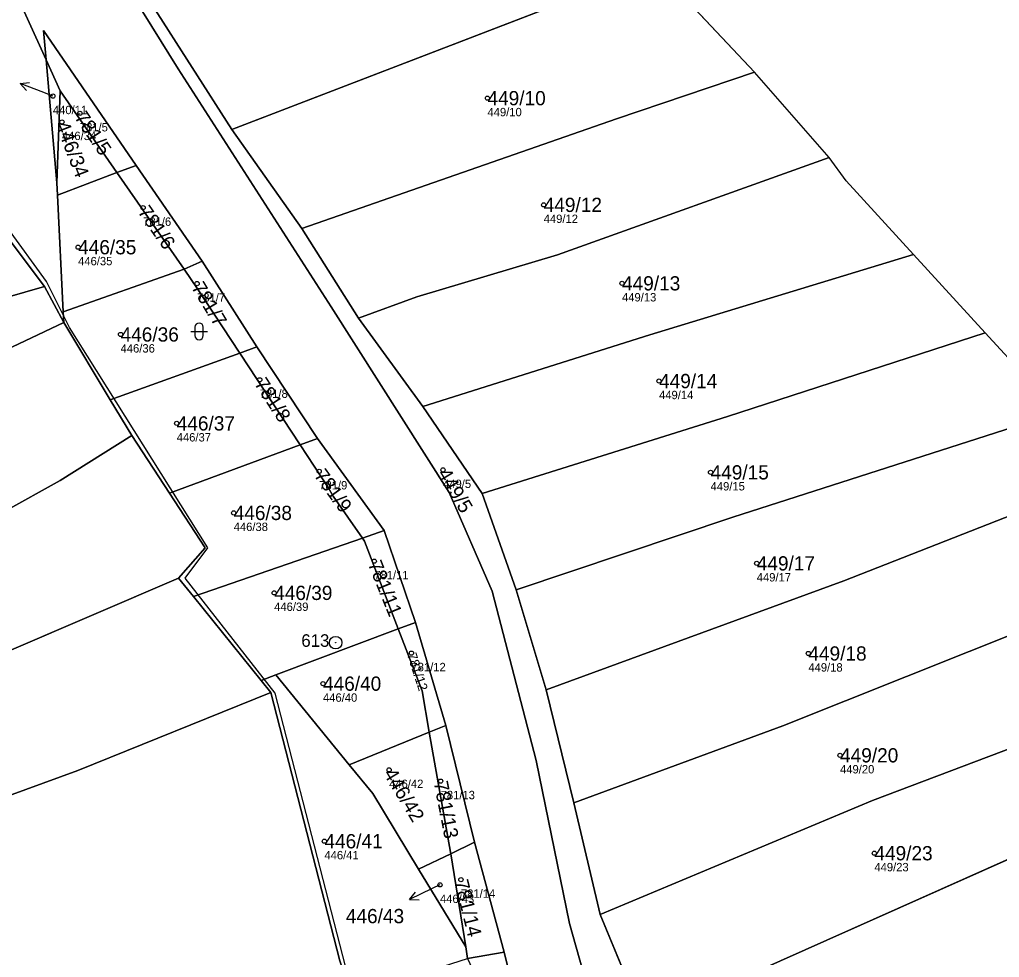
# Model space of a CAD drawing. Extents: x -732749 to -730903, y -1025757 to -1023435.
# Drawn here: x -732236.8 to -732119.9, y -1025438.1 to -1025326.2 of the extents above; entities that cross this region are included whole.
import ezdxf

# ---------------------------------------------------------------- set-up
doc = ezdxf.new("R2010")
doc.units = 0
for name, color, linetype in [('Definiční body', 7, 'Continuous'), ('Hranice parcel', 7, 'Continuous'), ('Parcelní čísla', 7, 'Continuous'), ('Polygon ku', 7, 'Continuous'), ('Polygon parcely', 7, 'Continuous'), ('Pop  PČ popisy', 7, 'Continuous'), ('Vnitřní kresba', 7, 'Continuous'), ('Značky bodu BP', 7, 'Continuous'), ('Značky kultur', 7, 'Continuous')]:
    doc.layers.add(name, color=color, linetype=linetype)

msp = doc.modelspace()

# ---------------------------------------------------------------- linework, layer by layer
at = {"layer": 'Definiční body'}
for centre in [(-732232.84, -1025335.37), (-732180.97, -1025335.62), (-732231.76, -1025338.46), (-732229.62, -1025337.43), (-732222.07, -1025348.69), (-732174.26, -1025348.35), (-732229.83, -1025353.4), (-732215.63, -1025357.74), (-732164.91, -1025357.71), (-732224.76, -1025363.81), (-732208.15, -1025369.22), (-732160.49, -1025369.37), (-732218.06, -1025374.42), (-732201.05, -1025380.14), (-732186.27, -1025379.97), (-732154.34, -1025380.26), (-732211.26, -1025385.1), (-732194.48, -1025390.86), (-732148.83, -1025391.12), (-732206.43, -1025394.64), (-732190.04, -1025401.83), (-732142.67, -1025401.87), (-732200.6, -1025405.47), (-732138.89, -1025414.02), (-732192.71, -1025415.76), (-732186.56, -1025417.1), (-732200.43, -1025424.27), (-732134.79, -1025425.7), (-732186.64, -1025429.48), (-732184.14, -1025428.86)]:
    msp.add_circle(centre, 0.25, dxfattribs=at)
at = {"layer": 'Hranice parcel'}
for p, q in [((-732211.48, -1025339.37), (-732160.1, -1025319.6)), ((-732149.1, -1025332.5), (-732158.9, -1025322.1)), ((-732211.48, -1025339.37), (-732220.94, -1025324.57)), ((-732231.98, -1025334.73), (-732233.66, -1025331.03)), ((-732232.37, -1025345.73), (-732233.66, -1025331.03)), ((-732140.2, -1025342.7), (-732149.1, -1025332.5)), ((-732232.37, -1025345.73), (-732231.98, -1025334.73)), ((-732225.19, -1025344.5), (-732231.98, -1025334.73)), ((-732203.11, -1025351.18), (-732211.48, -1025339.37)), ((-732138.15, -1025345.5), (-732140.2, -1025342.7)), ((-732225.19, -1025344.5), (-732222.91, -1025343.64)), ((-732222.91, -1025343.64), (-732215.04, -1025355.08)), ((-732232.3, -1025347.18), (-732225.19, -1025344.5)), ((-732217.17, -1025356.04), (-732225.19, -1025344.5)), ((-732232.3, -1025347.18), (-732232.37, -1025345.73)), ((-732130.12, -1025354.26), (-732138.15, -1025345.5)), ((-732231.61, -1025361.12), (-732232.3, -1025347.18)), ((-732233.86, -1025358.07), (-732240.71, -1025348.97)), ((-732196.37, -1025361.85), (-732203.11, -1025351.18)), ((-732121.55, -1025363.6), (-732130.12, -1025354.26)), ((-732217.17, -1025356.04), (-732215.04, -1025355.08)), ((-732215.04, -1025355.08), (-732208.5, -1025365.3)), ((-732231.61, -1025361.12), (-732217.17, -1025356.04)), ((-732279.05, -1025371.09), (-732233.86, -1025358.07)), ((-732231.55, -1025362.39), (-732233.86, -1025358.07)), ((-732231.55, -1025362.39), (-732231.61, -1025361.12)), ((-732225.99, -1025371.61), (-732231.55, -1025362.39)), ((-732188.67, -1025372.39), (-732196.37, -1025361.85)), ((-732225.99, -1025371.61), (-732210.53, -1025366.03)), ((-732210.53, -1025366.03), (-732208.5, -1025365.3)), ((-732203.34, -1025376.98), (-732210.53, -1025366.03)), ((-732208.5, -1025365.3), (-732201.24, -1025376.21)), ((-732223.43, -1025375.85), (-732225.99, -1025371.61)), ((-732181.62, -1025382.77), (-732188.67, -1025372.39)), ((-732218.92, -1025382.75), (-732223.43, -1025375.85)), ((-732203.34, -1025376.98), (-732201.24, -1025376.21)), ((-732201.24, -1025376.21), (-732193.31, -1025387.21)), ((-732218.92, -1025382.75), (-732203.34, -1025376.98)), ((-732199.99, -1025382.08), (-732203.34, -1025376.98)), ((-732177.55, -1025394.26), (-732181.62, -1025382.77)), ((-732195.89, -1025388.1), (-732193.31, -1025387.21)), ((-732193.31, -1025387.21), (-732189.57, -1025398.19)), ((-732216.06, -1025395.09), (-732195.89, -1025388.1)), ((-732217.83, -1025392.9), (-732258.32, -1025410.23)), ((-732216.06, -1025395.09), (-732217.83, -1025392.9)), ((-732173.95, -1025406.19), (-732177.55, -1025394.26)), ((-732207.98, -1025405.09), (-732216.06, -1025395.09)), ((-732206.24, -1025404.43), (-732191.62, -1025398.93)), ((-732191.62, -1025398.93), (-732189.57, -1025398.19)), ((-732189.57, -1025398.19), (-732185.93, -1025410.45)), ((-732207.98, -1025405.09), (-732206.24, -1025404.43)), ((-732206.24, -1025404.43), (-732197.49, -1025415.14)), ((-732206.82, -1025406.52), (-732207.98, -1025405.09)), ((-732170.66, -1025419.68), (-732173.95, -1025406.19)), ((-732187.91, -1025411.25), (-732185.93, -1025410.45)), ((-732185.93, -1025410.45), (-732182.51, -1025424.4)), ((-732197.49, -1025415.14), (-732187.91, -1025411.25)), ((-732185.38, -1025425.56), (-732187.91, -1025411.25)), ((-732167.51, -1025433), (-732170.66, -1025419.68)), ((-732102.11, -1025418.99), (-732162.22, -1025445.77)), ((-732185.35, -1025425.76), (-732182.51, -1025424.4)), ((-732182.51, -1025424.4), (-732178.99, -1025437.49)), ((-732189.19, -1025427.6), (-732185.35, -1025425.76)), ((-732185.35, -1025425.76), (-732185.38, -1025425.56)), ((-732183.57, -1025436.87), (-732185.35, -1025425.76)), ((-732183.57, -1025436.87), (-732189.19, -1025427.6)), ((-732162.22, -1025445.77), (-732167.51, -1025433)), ((-732183.34, -1025438.28), (-732183.57, -1025436.87)), ((-732183.34, -1025438.28), (-732178.99, -1025437.49)), ((-732178.99, -1025437.49), (-732175.66, -1025450.85))]:
    msp.add_line(p, q, dxfattribs=at)
for points in [[(-732233.66, -1025331.03), (-732240.16, -1025316.75), (-732246.14, -1025302.06), (-732247.78, -1025289.68), (-732244.48, -1025269.85), (-732234.76, -1025238.47), (-732234.1, -1025235.15), (-732230.19, -1025221.99), (-732206.58, -1025183.42), (-732188.2, -1025156.1), (-732166.97, -1025127.36), (-732161.51, -1025113.23), (-732161.3, -1025098.18)], [(-732150.64, -1025462.98), (-732168.43, -1025443.82), (-732171.18, -1025434.09), (-732175.17, -1025414.65), (-732180.4, -1025394.43), (-732185.53, -1025382.68), (-732199.62, -1025360.51), (-732217.88, -1025332.12), (-732228.43, -1025315.15), (-732233.75, -1025301.22), (-732234.09, -1025289.9), (-732233.79, -1025286.98)], [(-732233.66, -1025331.03), (-732233.97, -1025327.56), (-732222.91, -1025343.64)], [(-732203.11, -1025351.18), (-732165.59, -1025338.08), (-732149.1, -1025332.5)], [(-732196.37, -1025361.85), (-732189.41, -1025359.32), (-732172.63, -1025354.31), (-732140.2, -1025342.7)], [(-732188.67, -1025372.39), (-732161.61, -1025363.85), (-732130.12, -1025354.26)], [(-732210.53, -1025366.03), (-732215.57, -1025358.35), (-732217.17, -1025356.04)], [(-732231.55, -1025362.39), (-732266.21, -1025378.81), (-732276.2, -1025382.12)], [(-732181.62, -1025382.77), (-732152.34, -1025373.59), (-732121.55, -1025363.6)], [(-732113.9, -1025373.49), (-732116.5, -1025369.1), (-732121.55, -1025363.6)], [(-732177.55, -1025394.26), (-732151.69, -1025385.6), (-732113.9, -1025373.49)], [(-732223.43, -1025375.85), (-732231.97, -1025381.23), (-732245.47, -1025388.72), (-732265.21, -1025397.4)], [(-732195.89, -1025388.1), (-732199.37, -1025383.1), (-732199.99, -1025382.08)], [(-732217.83, -1025392.9), (-732214.65, -1025389.26), (-732218.92, -1025382.75)], [(-732173.95, -1025406.19), (-732138.44, -1025393.21), (-732113.17, -1025383.29)], [(-732191.62, -1025398.93), (-732195.64, -1025388.46), (-732195.89, -1025388.1)], [(-732170.66, -1025419.68), (-732145.73, -1025410.51), (-732108.7, -1025395.73)], [(-732187.91, -1025411.25), (-732188.78, -1025406.33), (-732191.62, -1025398.93)], [(-732264, -1025427.75), (-732256.78, -1025425.67), (-732229.88, -1025415.83), (-732206.82, -1025406.52)], [(-732197.17, -1025442.69), (-732198.61, -1025438.56), (-732206.82, -1025406.52)], [(-732167.51, -1025433), (-732135.03, -1025419.42), (-732113.47, -1025411.25), (-732104.75, -1025406.8)], [(-732189.19, -1025427.6), (-732194.67, -1025418.58), (-732197.49, -1025415.14)]]:
    msp.add_lwpolyline(points, dxfattribs=at)
at = {"layer": 'Polygon ku'}
msp.add_lwpolyline([(-732043.93, -1025475.5), (-732027, -1025431.6), (-732051.24, -1025424.04), (-732061.31, -1025420.9), (-732074.64, -1025416.75), (-732090.2, -1025411.9), (-732095.85, -1025402.93), (-732102.09, -1025393.02), (-732106.2, -1025386.5), (-732109.28, -1025381.3), (-732113.9, -1025373.49), (-732116.5, -1025369.1), (-732121.55, -1025363.6), (-732130.12, -1025354.26), (-732138.15, -1025345.5), (-732140.2, -1025342.7), (-732149.1, -1025332.5), (-732158.9, -1025322.1), (-732160.1, -1025319.6), (-732168.4, -1025305.8), (-732172.1, -1025299.6)], dxfattribs=at)
at = {"layer": 'Polygon parcely'}
for points in [[(-732262.51, -1025231.3), (-732267.72, -1025274.53), (-732270.78, -1025304.38), (-732268.33, -1025310.77), (-732257.94, -1025325.2), (-732240.71, -1025348.97), (-732233.86, -1025358.07), (-732231.55, -1025362.39), (-732231.61, -1025361.12), (-732232.3, -1025347.18), (-732232.37, -1025345.73), (-732233.66, -1025331.03), (-732240.16, -1025316.75), (-732246.14, -1025302.06), (-732247.78, -1025289.68), (-732244.48, -1025269.85), (-732234.76, -1025238.47)], [(-732168.43, -1025443.82), (-732171.18, -1025434.09), (-732175.17, -1025414.65), (-732180.4, -1025394.43), (-732185.53, -1025382.68), (-732199.62, -1025360.51), (-732217.88, -1025332.12), (-732228.43, -1025315.15), (-732233.75, -1025301.22), (-732234.09, -1025289.9), (-732233.79, -1025286.98), (-732233.39, -1025278.9), (-732220.98, -1025236.62)], [(-732234.76, -1025238.47), (-732244.48, -1025269.85), (-732247.78, -1025289.68), (-732246.14, -1025302.06), (-732240.16, -1025316.75), (-732233.66, -1025331.03), (-732233.97, -1025327.56), (-732222.91, -1025343.64), (-732215.04, -1025355.08), (-732208.5, -1025365.3), (-732201.24, -1025376.21)], [(-732228.43, -1025315.15), (-732217.88, -1025332.12), (-732199.62, -1025360.51), (-732185.53, -1025382.68), (-732180.4, -1025394.43), (-732175.17, -1025414.65), (-732171.18, -1025434.09), (-732168.43, -1025443.82)], [(-732162.22, -1025445.77), (-732167.51, -1025433), (-732170.66, -1025419.68), (-732173.95, -1025406.19), (-732177.55, -1025394.26), (-732181.62, -1025382.77), (-732188.67, -1025372.39), (-732196.37, -1025361.85), (-732203.11, -1025351.18), (-732211.48, -1025339.37), (-732220.94, -1025324.57)], [(-732201.24, -1025376.21), (-732193.31, -1025387.21), (-732189.57, -1025398.19), (-732185.93, -1025410.45), (-732182.51, -1025424.4), (-732178.99, -1025437.49), (-732175.66, -1025450.85)]]:
    msp.add_lwpolyline(points, dxfattribs=at)
for points in [[(-732168.4, -1025305.8), (-732183.47, -1025311.6), (-732220.94, -1025324.57), (-732211.48, -1025339.37), (-732160.1, -1025319.6)], [(-732158.9, -1025322.1), (-732160.1, -1025319.6), (-732211.48, -1025339.37), (-732203.11, -1025351.18), (-732165.59, -1025338.08), (-732149.1, -1025332.5)], [(-732222.91, -1025343.64), (-732233.97, -1025327.56), (-732233.66, -1025331.03), (-732231.98, -1025334.73), (-732225.19, -1025344.5)], [(-732231.98, -1025334.73), (-732233.66, -1025331.03), (-732232.37, -1025345.73)], [(-732149.1, -1025332.5), (-732165.59, -1025338.08), (-732203.11, -1025351.18), (-732196.37, -1025361.85), (-732189.41, -1025359.32), (-732172.63, -1025354.31), (-732140.2, -1025342.7)], [(-732225.19, -1025344.5), (-732231.98, -1025334.73), (-732232.37, -1025345.73), (-732232.3, -1025347.18)], [(-732140.2, -1025342.7), (-732172.63, -1025354.31), (-732189.41, -1025359.32), (-732196.37, -1025361.85), (-732188.67, -1025372.39), (-732161.61, -1025363.85), (-732130.12, -1025354.26), (-732138.15, -1025345.5)], [(-732217.17, -1025356.04), (-732215.04, -1025355.08), (-732222.91, -1025343.64), (-732225.19, -1025344.5)], [(-732217.17, -1025356.04), (-732225.19, -1025344.5), (-732232.3, -1025347.18), (-732231.61, -1025361.12)], [(-732283.09, -1025360.39), (-732284.15, -1025360.61), (-732282.59, -1025366.64), (-732280.12, -1025371.4), (-732279.05, -1025371.09), (-732233.86, -1025358.07), (-732240.71, -1025348.97), (-732257.33, -1025353.9), (-732272.79, -1025358.16), (-732274.78, -1025358.62), (-732275.84, -1025358.74)], [(-732130.12, -1025354.26), (-732161.61, -1025363.85), (-732188.67, -1025372.39), (-732181.62, -1025382.77), (-732152.34, -1025373.59), (-732121.55, -1025363.6)], [(-732210.53, -1025366.03), (-732208.5, -1025365.3), (-732215.04, -1025355.08), (-732217.17, -1025356.04), (-732215.57, -1025358.35)], [(-732210.53, -1025366.03), (-732215.57, -1025358.35), (-732217.17, -1025356.04), (-732231.61, -1025361.12), (-732231.55, -1025362.39), (-732225.99, -1025371.61)], [(-732231.55, -1025362.39), (-732233.86, -1025358.07), (-732279.05, -1025371.09), (-732278.35, -1025373.91), (-732276.2, -1025382.12), (-732266.21, -1025378.81)], [(-732266.21, -1025378.81), (-732276.2, -1025382.12), (-732277.41, -1025383.1), (-732277.02, -1025384.11), (-732273.28, -1025383.06), (-732270.59, -1025392.43), (-732268.53, -1025391.81), (-732261.05, -1025389.58), (-732260, -1025393.28), (-732267.41, -1025395.59), (-732267, -1025397.7), (-732265.21, -1025397.4), (-732245.47, -1025388.72), (-732231.97, -1025381.23), (-732223.43, -1025375.85), (-732225.99, -1025371.61), (-732231.55, -1025362.39)], [(-732116.5, -1025369.1), (-732121.55, -1025363.6), (-732152.34, -1025373.59), (-732181.62, -1025382.77), (-732177.55, -1025394.26), (-732151.69, -1025385.6), (-732113.9, -1025373.49)], [(-732203.34, -1025376.98), (-732210.53, -1025366.03), (-732225.99, -1025371.61), (-732223.43, -1025375.85), (-732218.92, -1025382.75)], [(-732201.24, -1025376.21), (-732208.5, -1025365.3), (-732210.53, -1025366.03), (-732203.34, -1025376.98)], [(-732113.17, -1025383.29), (-732113.9, -1025373.49), (-732151.69, -1025385.6), (-732177.55, -1025394.26), (-732173.95, -1025406.19), (-732138.44, -1025393.21)], [(-732265.21, -1025397.4), (-732262.4, -1025406.6), (-732261.05, -1025410.2), (-732258.32, -1025410.23), (-732217.83, -1025392.9), (-732214.65, -1025389.26), (-732218.92, -1025382.75), (-732223.43, -1025375.85), (-732231.97, -1025381.23), (-732245.47, -1025388.72)], [(-732195.89, -1025388.1), (-732193.31, -1025387.21), (-732201.24, -1025376.21), (-732203.34, -1025376.98), (-732199.99, -1025382.08), (-732199.37, -1025383.1)], [(-732195.89, -1025388.1), (-732199.37, -1025383.1), (-732199.99, -1025382.08), (-732203.34, -1025376.98), (-732218.92, -1025382.75), (-732214.65, -1025389.26), (-732217.83, -1025392.9), (-732216.06, -1025395.09)], [(-732113.08, -1025386.62), (-732113.17, -1025383.29), (-732138.44, -1025393.21), (-732173.95, -1025406.19), (-732170.66, -1025419.68), (-732145.73, -1025410.51), (-732108.7, -1025395.73)], [(-732191.62, -1025398.93), (-732189.57, -1025398.19), (-732193.31, -1025387.21), (-732195.89, -1025388.1), (-732195.64, -1025388.46)], [(-732206.24, -1025404.43), (-732191.62, -1025398.93), (-732195.64, -1025388.46), (-732195.89, -1025388.1), (-732216.06, -1025395.09), (-732207.98, -1025405.09)], [(-732206.82, -1025406.52), (-732207.98, -1025405.09), (-732216.06, -1025395.09), (-732217.83, -1025392.9), (-732258.32, -1025410.23), (-732256.8, -1025414.65), (-732259.13, -1025415.37), (-732267.4, -1025417.63), (-732264.24, -1025426.93), (-732264, -1025427.75), (-732256.78, -1025425.67), (-732229.88, -1025415.83)], [(-732167.51, -1025433), (-732135.03, -1025419.42), (-732113.47, -1025411.25), (-732104.75, -1025406.8), (-732104.11, -1025406.47), (-732108.7, -1025395.73), (-732145.73, -1025410.51), (-732170.66, -1025419.68)], [(-732187.91, -1025411.25), (-732188.78, -1025406.33), (-732191.62, -1025398.93), (-732206.24, -1025404.43), (-732197.49, -1025415.14)], [(-732185.93, -1025410.45), (-732189.57, -1025398.19), (-732191.62, -1025398.93), (-732188.78, -1025406.33), (-732187.91, -1025411.25)], [(-732194.67, -1025418.58), (-732197.49, -1025415.14), (-732206.24, -1025404.43), (-732207.98, -1025405.09), (-732206.82, -1025406.52), (-732198.61, -1025438.56), (-732197.17, -1025442.69), (-732183.34, -1025438.28), (-732183.57, -1025436.87), (-732189.19, -1025427.6)], [(-732213.44, -1025447.87), (-732197.17, -1025442.69), (-732198.61, -1025438.56), (-732206.82, -1025406.52), (-732229.88, -1025415.83), (-732256.78, -1025425.67), (-732264, -1025427.75), (-732274.49, -1025430.77), (-732274.59, -1025430.19), (-732280.29, -1025431.78), (-732287.81, -1025433.42), (-732280.93, -1025466.15), (-732280.54, -1025469.25), (-732261.88, -1025463.31), (-732246, -1025458.25), (-732229.93, -1025453.13)], [(-732104.75, -1025406.8), (-732113.47, -1025411.25), (-732135.03, -1025419.42), (-732167.51, -1025433), (-732162.22, -1025445.77), (-732102.11, -1025418.99)], [(-732182.51, -1025424.4), (-732185.93, -1025410.45), (-732187.91, -1025411.25), (-732185.38, -1025425.56), (-732185.35, -1025425.76)], [(-732185.38, -1025425.56), (-732187.91, -1025411.25), (-732197.49, -1025415.14), (-732194.67, -1025418.58), (-732189.19, -1025427.6), (-732185.35, -1025425.76)], [(-732099.65, -1025440.75), (-732101.2, -1025429.67), (-732101.85, -1025425.02), (-732102.11, -1025418.99), (-732162.22, -1025445.77), (-732149.05, -1025462.29)], [(-732178.99, -1025437.49), (-732182.51, -1025424.4), (-732185.35, -1025425.76), (-732183.57, -1025436.87), (-732183.34, -1025438.28)], [(-732183.57, -1025436.87), (-732185.35, -1025425.76), (-732189.19, -1025427.6)], [(-732175.66, -1025450.85), (-732178.99, -1025437.49), (-732183.34, -1025438.28), (-732176.66, -1025452.58)]]:
    msp.add_lwpolyline(points, close=True, dxfattribs=at)
at = {"layer": 'Pop  PČ popisy'}
for p, q in [((-732236.73, -1025333.86), (-732235.62, -1025333.76)), ((-732233.93, -1025334.94), (-732236.73, -1025333.86)), ((-732236.73, -1025333.86), (-732235.98, -1025334.69)), ((-732232.84, -1025335.37), (-732233.93, -1025334.94)), ((-732187.56, -1025429.92), (-732190.26, -1025431.24)), ((-732190.26, -1025431.24), (-732189.58, -1025430.35)), ((-732186.64, -1025429.48), (-732187.56, -1025429.92)), ((-732190.26, -1025431.24), (-732189.14, -1025431.25))]:
    msp.add_line(p, q, dxfattribs=at)
at = {"layer": 'Vnitřní kresba'}
msp.add_lwpolyline([(-732343.79, -1025532.12), (-732286.38, -1025512.06), (-732281.72, -1025525.37), (-732273.69, -1025523.61), (-732234.46, -1025502.27), (-732220.1, -1025494.24), (-732203.73, -1025482.23), (-732187.6, -1025468.96), (-732197.22, -1025441.81), (-732206.29, -1025406.6), (-732217.06, -1025392.89), (-732214.33, -1025389.27), (-732230.87, -1025362.99), (-732233.62, -1025357.5), (-732257.31, -1025324.9), (-732267.46, -1025310.93), (-732270.2, -1025304.36), (-732261.73, -1025231.76)], dxfattribs=at)
at = {"layer": 'Značky bodu BP'}
for radius in [0.75, 0.03]:
    msp.add_circle((-732199.09, -1025400.58), radius, dxfattribs=at)
at = {"layer": 'Značky kultur'}
for p, q in [((-732216.39, -1025363.45), (-732214.39, -1025363.45)), ((-732215.89, -1025362.95), (-732215.89, -1025363.95)), ((-732214.89, -1025363.95), (-732214.89, -1025362.95))]:
    msp.add_line(p, q, dxfattribs=at)
for centre, start, end in [((-732215.39, -1025362.95), 0, 180), ((-732215.39, -1025363.95), 180, 359.9879)]:
    msp.add_arc(centre, 0.5, start, end, dxfattribs=at)

# ---------------------------------------------------------------- texts
at = {"layer": 'Definiční body'}
for s, p in [('440/11', (-732232.84, -1025337.53)), ('449/10', (-732180.97, -1025337.78)), ('781/5', (-732229.62, -1025339.59)), ('446/34', (-732231.76, -1025340.62)), ('781/6', (-732222.07, -1025350.85)), ('449/12', (-732174.26, -1025350.51)), ('446/35', (-732229.83, -1025355.56)), ('781/7', (-732215.63, -1025359.9)), ('449/13', (-732164.91, -1025359.87)), ('446/36', (-732224.76, -1025365.97)), ('781/8', (-732208.15, -1025371.38)), ('449/14', (-732160.49, -1025371.53)), ('446/37', (-732218.06, -1025376.58)), ('781/9', (-732201.05, -1025382.3)), ('449/5', (-732186.27, -1025382.13)), ('449/15', (-732154.34, -1025382.42)), ('446/38', (-732211.26, -1025387.26)), ('781/11', (-732194.48, -1025393.02)), ('449/17', (-732148.83, -1025393.28)), ('446/39', (-732206.43, -1025396.8)), ('781/12', (-732190.04, -1025403.99)), ('449/18', (-732142.67, -1025404.03)), ('446/40', (-732200.6, -1025407.63)), ('449/20', (-732138.89, -1025416.18)), ('446/42', (-732192.71, -1025417.92)), ('781/13', (-732186.56, -1025419.26)), ('446/41', (-732200.43, -1025426.43)), ('449/23', (-732134.79, -1025427.86)), ('446/43', (-732186.64, -1025431.64)), ('781/14', (-732184.14, -1025431.02))]:
    msp.add_text(s, height=1, dxfattribs=at).set_placement(p)
at = {"layer": 'Parcelní čísla'}
for s, p in [('449/10', (-732180.97, -1025336.47)), ('449/12', (-732174.26, -1025349.2)), ('446/35', (-732229.83, -1025354.25)), ('449/13', (-732164.91, -1025358.56)), ('446/36', (-732224.76, -1025364.66)), ('449/14', (-732160.49, -1025370.22)), ('446/37', (-732218.06, -1025375.27)), ('449/15', (-732154.34, -1025381.11)), ('446/38', (-732211.26, -1025385.95)), ('449/17', (-732148.83, -1025391.97)), ('446/39', (-732206.43, -1025395.49)), ('449/18', (-732142.67, -1025402.72)), ('446/40', (-732200.6, -1025406.32)), ('449/20', (-732138.89, -1025414.87)), ('446/41', (-732200.43, -1025425.12)), ('449/23', (-732134.79, -1025426.55)), ('446/43', (-732197.87, -1025434.05))]:
    msp.add_text(s, height=1.7, dxfattribs=at).set_placement(p)
for s, height, rotation, p in [('781/5', 1.7, 304, (-732230.32, -1025337.91)), ('446/34', 1.7, 291, (-732232.55, -1025338.76)), ('781/6', 1.7, 305, (-732222.77, -1025349.18)), ('781/7', 1.7, 301, (-732216.36, -1025358.18)), ('781/8', 1.7, 303, (-732208.86, -1025369.68)), ('781/9', 1.7, 306, (-732201.74, -1025380.64)), ('449/5', 1.7, 301, (-732187, -1025380.41)), ('781/11', 1.7, 292, (-732195.27, -1025391.18)), ('781/12', 1.14, 288, (-732190.58, -1025402.01)), ('446/42', 1.7, 301, (-732193.44, -1025416.2)), ('781/13', 1.7, 281, (-732187.39, -1025417.26)), ('781/14', 1.7, 284, (-732184.96, -1025429.07))]:
    msp.add_text(s, height=height, rotation=rotation, dxfattribs=at).set_placement(p)
at = {"layer": 'Značky bodu BP'}
msp.add_text('613', height=1.5, dxfattribs=at).set_placement((-732203.19, -1025401.08))

doc.saveas('drawing.dxf')
